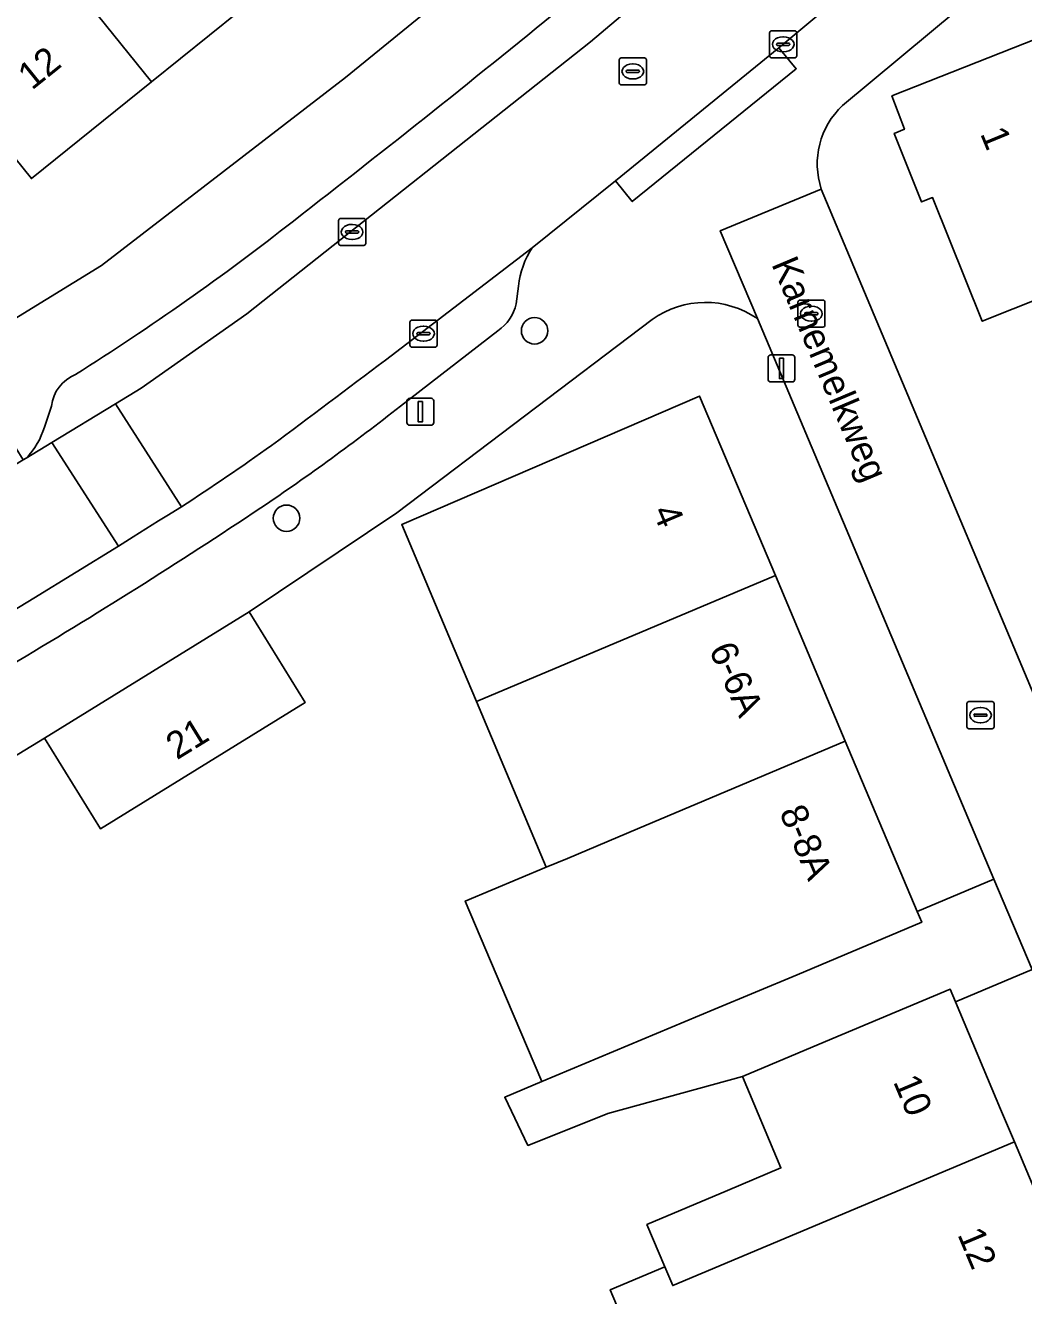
# Model space of a CAD drawing. Extents: x 163008 to 163854, y 382777 to 383982.
# Drawn here: x 163405.85 to 163442.78, y 383743.09 to 383790.12 of the extents above; entities that cross this region are included whole.
import ezdxf

# ---------------------------------------------------------------- set-up
doc = ezdxf.new("R2010")
doc.units = 0
for name, color, linetype in [('IMGEO_Boom', 7, 'Continuous'), ('IMGEO_Erf', 7, 'Continuous'), ('IMGEO_Kolk', 7, 'Continuous'), ('IMGEO_Lichtmast', 7, 'Continuous'), ('IMGEO_Muur', 7, 'Continuous'), ('IMGEO_Openbare_ruimte_label', 7, 'Continuous'), ('IMGEO_Pand', 7, 'Continuous'), ('IMGEO_Pand_nummerreeks', 7, 'Continuous'), ('IMGEO_Parkeervlak_open', 7, 'Continuous'), ('IMGEO_Rijbaan_lokaal_open', 7, 'Continuous'), ('IMGEO_Rioolput', 7, 'Continuous'), ('IMGEO_Voetpad_open', 7, 'Continuous')]:
    doc.layers.add(name, color=color, linetype=linetype)

msp = doc.modelspace()

# ---------------------------------------------------------------- linework, layer by layer
at = {"layer": 'IMGEO_Boom'}
for centre in [(163424.689, 383778.815), (163415.508, 383771.875)]:
    msp.add_circle(centre, 0.489, dxfattribs=at)
at = {"layer": 'IMGEO_Erf'}
for points in [[(163402.507, 383777.454), (163408.658, 383781.229), (163417.686, 383788.196), (163426.183, 383795.121), (163434.654, 383802.288), (163434.783, 383802.404), (163432.151, 383805.471), (163427.703, 383801.887), (163423.405, 383798.423), (163419.108, 383794.96), (163414.81, 383791.496), (163410.512, 383788.032), (163406.067, 383784.449), (163402.929, 383788.343)], [(163442.516, 383792.524), (163436.085, 383787.156)], [(163435.299, 383784.061), (163444.875, 383761.26)], [(163429.038, 383779.239), (163419.588, 383772.073), (163414.13, 383768.414), (163416.203, 383765.053), (163408.619, 383760.376), (163406.546, 383763.737), (163384.042, 383750), (163369.221, 383741.065), (163336.122, 383724.213)], [(163428.734, 383740.363), (163427.491, 383743.311), (163429.505, 383744.16), (163428.844, 383745.724), (163431.824, 383746.983), (163433.807, 383747.821), (163432.387, 383751.206), (163427.395, 383749.839), (163425.402, 383749.039), (163424.44, 383748.654), (163423.583, 383750.439), (163424.956, 383751.015), (163423.651, 383754.094), (163422.124, 383757.7), (163425.12, 383758.954), (163422.533, 383765.09), (163421.713, 383767.035), (163419.77, 383771.641), (163430.797, 383776.399), (163433.598, 383769.758), (163436.186, 383763.62), (163438.845, 383757.315), (163441.686, 383758.513), (163432.933, 383779.266)], [(163461.602, 383711.293), (163445.277, 383750), (163443.099, 383755.163), (163440.259, 383753.974), (163441.931, 383750), (163442.443, 383748.782), (163444.826, 383743.12), (163440.22, 383741.175)]]:
    msp.add_lwpolyline(points, dxfattribs=at)
msp.add_lwpolyline([(163445.901, 383781.018), (163441.255, 383779.168), (163439.417, 383783.745), (163439.004, 383783.586), (163437.997, 383786.123), (163438.375, 383786.279), (163437.909, 383787.514), (163443.289, 383789.641), (163445.156, 383785.003), (163446.641, 383781.312)], close=True, dxfattribs=at)
for centre, radius, start, end in [((163438.121, 383784.992), 2.972, 133.2549, 198.2462), ((163431.005, 383776.474), 3.393, 55.3727, 125.4216)]:
    msp.add_arc(centre, radius, start, end, dxfattribs=at)
at = {"layer": 'IMGEO_Kolk'}
for p, q in [((163433.387, 383788.995), (163433.387, 383789.847)), ((163433.462, 383789.921), (163434.314, 383789.921)), ((163434.388, 383789.847), (163434.388, 383788.995)), ((163433.646, 383789.415), (163433.646, 383789.427)), ((163434.084, 383789.378), (163433.686, 383789.378)), ((163433.689, 383789.464), (163434.087, 383789.464)), ((163433.875, 383789.701), (163433.9, 383789.701)), ((163434.13, 383789.427), (163434.13, 383789.415)), ((163434.314, 383788.921), (163433.462, 383788.921)), ((163433.898, 383789.141), (163433.873, 383789.141)), ((163417.436, 383782.049), (163417.436, 383782.901)), ((163417.511, 383782.975), (163418.363, 383782.975)), ((163417.924, 383782.755), (163417.949, 383782.755)), ((163418.437, 383782.901), (163418.437, 383782.049)), ((163417.695, 383782.469), (163417.695, 383782.481)), ((163418.133, 383782.432), (163417.735, 383782.432)), ((163417.738, 383782.518), (163418.136, 383782.518)), ((163417.947, 383782.195), (163417.922, 383782.195)), ((163418.179, 383782.481), (163418.179, 383782.469)), ((163418.363, 383781.975), (163417.511, 383781.975)), ((163434.433, 383779.024), (163434.433, 383779.876)), ((163434.508, 383779.95), (163435.36, 383779.95)), ((163435.434, 383779.876), (163435.434, 383779.024)), ((163434.692, 383779.444), (163434.692, 383779.456)), ((163435.13, 383779.407), (163434.732, 383779.407)), ((163434.735, 383779.493), (163435.133, 383779.493)), ((163434.921, 383779.73), (163434.946, 383779.73)), ((163435.176, 383779.456), (163435.176, 383779.444)), ((163420.077, 383778.283), (163420.077, 383779.135)), ((163420.152, 383779.209), (163421.004, 383779.209)), ((163420.565, 383778.989), (163420.59, 383778.989)), ((163421.078, 383779.135), (163421.078, 383778.283)), ((163435.36, 383778.95), (163434.508, 383778.95)), ((163434.944, 383779.17), (163434.919, 383779.17)), ((163420.336, 383778.703), (163420.336, 383778.715)), ((163420.774, 383778.666), (163420.376, 383778.666)), ((163420.379, 383778.752), (163420.777, 383778.752)), ((163420.588, 383778.429), (163420.563, 383778.429)), ((163420.82, 383778.715), (163420.82, 383778.703)), ((163421.004, 383778.209), (163420.152, 383778.209)), ((163440.689, 383764.158), (163440.689, 383765.01)), ((163440.764, 383765.084), (163441.616, 383765.084)), ((163441.177, 383764.864), (163441.202, 383764.864)), ((163441.69, 383765.01), (163441.69, 383764.158)), ((163440.948, 383764.578), (163440.948, 383764.59)), ((163441.386, 383764.541), (163440.988, 383764.541)), ((163440.991, 383764.627), (163441.389, 383764.627)), ((163441.432, 383764.59), (163441.432, 383764.578)), ((163441.616, 383764.084), (163440.764, 383764.084)), ((163441.2, 383764.304), (163441.175, 383764.304))]:
    msp.add_line(p, q, dxfattribs=at)
for points in [[(163433.387, 383788.995), (163433.387, 383789.847)], [(163433.462, 383789.921), (163434.314, 383789.921)], [(163434.388, 383789.847), (163434.388, 383788.995)], [(163434.314, 383788.921), (163433.462, 383788.921)], [(163417.436, 383782.049), (163417.436, 383782.901)], [(163417.511, 383782.975), (163418.363, 383782.975)], [(163418.437, 383782.901), (163418.437, 383782.049)], [(163418.363, 383781.975), (163417.511, 383781.975)], [(163434.433, 383779.024), (163434.433, 383779.876)], [(163434.508, 383779.95), (163435.36, 383779.95)], [(163435.434, 383779.876), (163435.434, 383779.024)], [(163420.077, 383778.283), (163420.077, 383779.135)], [(163420.152, 383779.209), (163421.004, 383779.209)], [(163421.078, 383779.135), (163421.078, 383778.283)], [(163435.36, 383778.95), (163434.508, 383778.95)], [(163421.004, 383778.209), (163420.152, 383778.209)], [(163440.689, 383764.158), (163440.689, 383765.01)], [(163440.764, 383765.084), (163441.616, 383765.084)], [(163441.69, 383765.01), (163441.69, 383764.158)], [(163441.616, 383764.084), (163440.764, 383764.084)]]:
    msp.add_lwpolyline(points, dxfattribs=at)
for centre, radius, start, end in [((163433.464, 383789.845), 0.0765, 91.552, 178.448), ((163433.464, 383789.845), 0.0765, 91.552, 178.448), ((163434.312, 383789.845), 0.0765, 1.552, 88.448), ((163434.312, 383789.845), 0.0765, 1.552, 88.448), ((163433.686, 383789.424), 0.0403, 85.8775, 175.7526), ((163433.683, 383789.414), 0.0366, 178.938, 274.7102), ((163434.087, 383789.421), 0.043, 264.8664, 352.4533), ((163434.091, 383789.426), 0.0386, 1.7309, 96.639), ((163433.464, 383788.997), 0.0765, 181.552, 268.448), ((163433.464, 383788.997), 0.0765, 181.552, 268.448), ((163434.312, 383788.997), 0.0765, 271.552, 358.448), ((163434.312, 383788.997), 0.0765, 271.552, 358.448), ((163417.513, 383782.899), 0.0765, 91.552, 178.448), ((163417.513, 383782.899), 0.0765, 91.552, 178.448), ((163418.361, 383782.899), 0.0765, 1.552, 88.448), ((163418.361, 383782.899), 0.0765, 1.552, 88.448), ((163417.735, 383782.478), 0.0403, 85.8775, 175.7526), ((163417.732, 383782.468), 0.0366, 178.938, 274.7102), ((163418.136, 383782.475), 0.043, 264.8664, 352.4533), ((163418.14, 383782.48), 0.0386, 1.7309, 96.639), ((163417.513, 383782.051), 0.0765, 181.552, 268.448), ((163417.513, 383782.051), 0.0765, 181.552, 268.448), ((163418.361, 383782.051), 0.0765, 271.552, 358.448), ((163418.361, 383782.051), 0.0765, 271.552, 358.448), ((163434.51, 383779.874), 0.0765, 91.552, 178.448), ((163434.51, 383779.874), 0.0765, 91.552, 178.448), ((163435.358, 383779.874), 0.0765, 1.552, 88.448), ((163435.358, 383779.874), 0.0765, 1.552, 88.448), ((163434.732, 383779.453), 0.0403, 85.8775, 175.7526), ((163434.729, 383779.443), 0.0366, 178.938, 274.7102), ((163435.133, 383779.45), 0.043, 264.8664, 352.4533), ((163435.137, 383779.455), 0.0386, 1.7309, 96.639), ((163420.154, 383779.133), 0.0765, 91.552, 178.448), ((163420.154, 383779.133), 0.0765, 91.552, 178.448), ((163421.002, 383779.133), 0.0765, 1.552, 88.448), ((163421.002, 383779.133), 0.0765, 1.552, 88.448), ((163434.51, 383779.026), 0.0765, 181.552, 268.448), ((163434.51, 383779.026), 0.0765, 181.552, 268.448), ((163435.358, 383779.026), 0.0765, 271.552, 358.448), ((163435.358, 383779.026), 0.0765, 271.552, 358.448), ((163420.376, 383778.712), 0.0403, 85.8775, 175.7526), ((163420.373, 383778.702), 0.0366, 178.938, 274.7102), ((163420.777, 383778.709), 0.043, 264.8664, 352.4533), ((163420.781, 383778.714), 0.0386, 1.7309, 96.639), ((163420.154, 383778.285), 0.0765, 181.552, 268.448), ((163420.154, 383778.285), 0.0765, 181.552, 268.448), ((163421.002, 383778.285), 0.0765, 271.552, 358.448), ((163421.002, 383778.285), 0.0765, 271.552, 358.448), ((163440.766, 383765.008), 0.0765, 91.552, 178.448), ((163440.766, 383765.008), 0.0765, 91.552, 178.448), ((163441.614, 383765.008), 0.0765, 1.552, 88.448), ((163441.614, 383765.008), 0.0765, 1.552, 88.448), ((163440.988, 383764.587), 0.0403, 85.8775, 175.7526), ((163440.985, 383764.577), 0.0366, 178.938, 274.7102), ((163441.389, 383764.584), 0.043, 264.8664, 352.4533), ((163441.393, 383764.589), 0.0386, 1.7309, 96.639), ((163440.766, 383764.16), 0.0765, 181.552, 268.448), ((163440.766, 383764.16), 0.0765, 181.552, 268.448), ((163441.614, 383764.16), 0.0765, 271.552, 358.448), ((163441.614, 383764.16), 0.0765, 271.552, 358.448)]:
    msp.add_arc(centre, radius, start, end, dxfattribs=at)
for centre, major_axis, ratio, start_param, end_param in [((163433.874, 383789.421), (-0.387, 0.002), 0.722429, 4.712389, 7.853982), ((163433.899, 383789.421), (-0.39, 0.002), 0.717154, 1.570796, 4.712389), ((163417.923, 383782.475), (-0.387, 0.002), 0.722429, 4.712389, 7.853982), ((163417.948, 383782.475), (-0.39, 0.002), 0.717154, 1.570796, 4.712389), ((163434.92, 383779.45), (-0.387, 0.002), 0.722429, 4.712389, 7.853982), ((163434.945, 383779.45), (-0.39, 0.002), 0.717154, 1.570796, 4.712389), ((163420.564, 383778.709), (-0.387, 0.002), 0.722429, 4.712389, 7.853982), ((163420.589, 383778.709), (-0.39, 0.002), 0.717154, 1.570796, 4.712389), ((163441.176, 383764.584), (-0.387, 0.002), 0.722429, 4.712389, 7.853982), ((163441.201, 383764.584), (-0.39, 0.002), 0.717154, 1.570796, 4.712389)]:
    msp.add_ellipse(centre, major_axis=major_axis, ratio=ratio, start_param=start_param, end_param=end_param, dxfattribs=at)
at = {"layer": 'IMGEO_Lichtmast'}
for p, q in [((163433.328, 383777.023), (163433.328, 383777.823)), ((163433.328, 383777.823), (163433.328, 383777.023)), ((163433.428, 383777.923), (163434.218, 383777.923)), ((163434.218, 383777.923), (163433.428, 383777.923)), ((163434.318, 383777.823), (163434.318, 383777.023)), ((163434.318, 383777.023), (163434.318, 383777.823)), ((163434.218, 383776.923), (163433.428, 383776.923)), ((163433.428, 383776.923), (163434.218, 383776.923)), ((163419.966, 383775.417), (163419.966, 383776.217)), ((163419.966, 383776.217), (163419.966, 383775.417)), ((163420.066, 383776.317), (163420.856, 383776.317)), ((163420.856, 383776.317), (163420.066, 383776.317)), ((163420.956, 383776.217), (163420.956, 383775.417)), ((163420.956, 383775.417), (163420.956, 383776.217)), ((163420.856, 383775.317), (163420.066, 383775.317)), ((163420.066, 383775.317), (163420.856, 383775.317))]:
    msp.add_line(p, q, dxfattribs=at)
for points in [[(163433.748, 383777.798), (163433.898, 383777.798), (163433.898, 383777.048), (163433.748, 383777.048), (163433.748, 383777.798)], [(163420.386, 383776.192), (163420.536, 383776.192), (163420.536, 383775.442), (163420.386, 383775.442), (163420.386, 383776.192)]]:
    msp.add_lwpolyline(points, dxfattribs=at)
for centre, start, end in [((163433.428, 383777.823), 90, 180), ((163433.428, 383777.823), 90, 180), ((163434.218, 383777.823), 0, 90), ((163434.218, 383777.823), 360, 90), ((163433.428, 383777.023), 180, 270), ((163433.428, 383777.023), 180, 270), ((163434.218, 383777.023), 270, 0), ((163434.218, 383777.023), 270, 0), ((163420.066, 383776.217), 90, 180), ((163420.066, 383776.217), 90, 180), ((163420.856, 383776.217), 0, 90), ((163420.856, 383776.217), 360, 90), ((163420.066, 383775.417), 180, 270), ((163420.066, 383775.417), 180, 270), ((163420.856, 383775.417), 270, 0), ((163420.856, 383775.417), 270, 0)]:
    msp.add_arc(centre, 0.1, start, end, dxfattribs=at)
at = {"layer": 'IMGEO_Muur'}
msp.add_lwpolyline([(163419.588, 383772.073), (163414.13, 383768.414)], dxfattribs=at)
at = {"layer": 'IMGEO_Pand'}
for points in [[(163409.393, 383798.217), (163407.025, 383796.309), (163405.204, 383798.569), (163403.273, 383797.013), (163405.095, 383794.753), (163410.512, 383788.032), (163414.81, 383791.496)], [(163405.095, 383794.753), (163400.646, 383791.166), (163402.929, 383788.343), (163406.067, 383784.449), (163410.512, 383788.032)], [(163445.156, 383785.003), (163443.289, 383789.641), (163437.909, 383787.514), (163438.375, 383786.279), (163437.997, 383786.123), (163439.004, 383783.586), (163439.417, 383783.745), (163441.255, 383779.168), (163445.901, 383781.018), (163446.641, 383781.312)], [(163425.905, 383766.513), (163433.598, 383769.758), (163430.797, 383776.399), (163419.77, 383771.641), (163421.713, 383767.035), (163422.533, 383765.09)], [(163433.598, 383769.758), (163425.905, 383766.513), (163422.533, 383765.09), (163425.12, 383758.954), (163425.905, 383759.283), (163428.495, 383760.375), (163436.186, 383763.62)], [(163406.546, 383763.737), (163408.619, 383760.376), (163416.203, 383765.053), (163414.13, 383768.414)], [(163436.186, 383763.62), (163428.495, 383760.375), (163425.905, 383759.283), (163425.12, 383758.954), (163422.124, 383757.7), (163423.651, 383754.094), (163424.956, 383751.015), (163431.327, 383753.69), (163434.406, 383754.974), (163439.013, 383756.917), (163438.845, 383757.315)], [(163441.931, 383750), (163440.259, 383753.974), (163440.062, 383754.443), (163435.455, 383752.5), (163432.387, 383751.206), (163433.807, 383747.821), (163431.824, 383746.983), (163428.844, 383745.724), (163429.505, 383744.16), (163429.8, 383743.463), (163442.443, 383748.782)], [(163442.443, 383748.782), (163429.8, 383743.463), (163429.505, 383744.16), (163427.491, 383743.311), (163428.734, 383740.363), (163431.498, 383741.528), (163432.939, 383738.11), (163437.306, 383739.944), (163440.22, 383741.175), (163444.826, 383743.12)]]:
    msp.add_lwpolyline(points, close=True, dxfattribs=at)
at = {"layer": 'IMGEO_Parkeervlak_open'}
for points in [[(163426.755, 383789.511), (163440.212, 383800.888), (163447.677, 383807.69), (163459.784, 383819.079), (163462.387, 383822.049)], [(163405.874, 383774.101), (163406.826, 383774.68), (163409.179, 383776.11), (163410.126, 383776.685), (163414.038, 383779.443), (163426.755, 383789.511)], [(163424.604, 383781.893), (163419.167, 383777.725)], [(163424.006, 383779.814), (163424.09, 383780.473)], [(163419.722, 383776.022), (163423.322, 383778.819)], [(163406.811, 383776.024), (163406.549, 383775.253)], [(163411.616, 383772.295), (163411.075, 383771.965), (163410.765, 383771.776), (163409.83, 383771.185), (163409.286, 383770.841), (163406.162, 383768.914), (163403.489, 383767.296), (163370.965, 383747.638), (163364.428, 383743.951), (163333.013, 383728.021), (163336.693, 383728.089), (163339.615, 383729.576), (163367.218, 383743.598)]]:
    msp.add_lwpolyline(points, dxfattribs=at)
for centre, radius, start, end in [((163116.478, 384168.928), 488.471, 307.78462, 310.86242), ((163356.609, 383858.22), 95.788, 302.23373, 308.13669), ((163427.31, 383780.11), 3.241, 146.6272, 173.5751), ((163422.451, 383780.15), 1.591, 303.1929, 347.795), ((162785.332, 384619.725), 1053.903, 306.685555, 306.97143), ((163408.229, 383775.871), 1.426, 111.7603, 173.8296), ((163366.807, 383843.238), 85.546, 303.93195, 308.21116), ((163403.822, 383776.077), 2.849, 316.0801, 343.1846), ((163358.926, 383853.185), 96.537, 303.07911, 305.47975), ((163299.373, 383944.941), 207.572, 300.67787, 303.70508)]:
    msp.add_arc(centre, radius, start, end, dxfattribs=at)
at = {"layer": 'IMGEO_Rijbaan_lokaal_open'}
for points in [[(163462.387, 383822.049), (163459.784, 383819.079), (163447.677, 383807.69), (163440.212, 383800.888), (163426.755, 383789.511), (163414.038, 383779.443), (163410.126, 383776.685), (163409.179, 383776.11), (163411.616, 383772.295)], [(163419.167, 383777.725), (163424.604, 383781.893), (163427.688, 383784.366), (163433.726, 383789.292), (163439.214, 383793.884), (163458.972, 383811.97)], [(163444.875, 383761.26), (163435.299, 383784.061), (163431.561, 383782.519), (163432.933, 383779.266), (163441.686, 383758.513), (163443.099, 383755.163), (163445.277, 383750), (163461.602, 383711.293), (163463.715, 383706.284), (163467.757, 383696.699), (163471.458, 383698.277), (163471.118, 383699.002), (163459.027, 383727.812)]]:
    msp.add_lwpolyline(points, dxfattribs=at)
for points in [[(163409.179, 383776.11), (163406.826, 383774.68), (163409.286, 383770.841), (163409.83, 383771.185), (163410.765, 383771.776), (163411.075, 383771.965), (163411.616, 383772.295)], [(163403.489, 383767.296), (163406.162, 383768.914), (163409.286, 383770.841), (163406.826, 383774.68), (163405.874, 383774.101), (163405.765, 383774.035), (163402.519, 383772.077), (163365.93, 383750), (163355.236, 383744.349), (163334.206, 383733.913), (163331.378, 383732.728), (163329.605, 383732.122), (163327.351, 383731.352), (163328.782, 383726.985), (163330.612, 383727.626), (163331.663, 383728.018), (163333.013, 383728.021), (163364.428, 383743.951), (163370.965, 383747.638)]]:
    msp.add_lwpolyline(points, close=True, dxfattribs=at)
for centre, radius, start, end in [((162785.332, 384619.725), 1053.903, 306.685555, 306.97143), ((163358.926, 383853.185), 96.537, 303.07911, 305.47975)]:
    msp.add_arc(centre, radius, start, end, dxfattribs=at)
at = {"layer": 'IMGEO_Rioolput'}
for p, q in [((163427.823, 383787.993), (163427.823, 383788.845)), ((163427.898, 383788.919), (163428.75, 383788.919)), ((163428.824, 383788.845), (163428.824, 383787.993)), ((163428.082, 383788.413), (163428.082, 383788.425)), ((163428.52, 383788.376), (163428.122, 383788.376)), ((163428.125, 383788.462), (163428.523, 383788.462)), ((163428.311, 383788.699), (163428.336, 383788.699)), ((163428.566, 383788.425), (163428.566, 383788.413)), ((163428.75, 383787.919), (163427.898, 383787.919)), ((163428.334, 383788.139), (163428.309, 383788.139))]:
    msp.add_line(p, q, dxfattribs=at)
for points in [[(163427.823, 383787.993), (163427.823, 383788.845)], [(163427.898, 383788.919), (163428.75, 383788.919)], [(163428.824, 383788.845), (163428.824, 383787.993)], [(163428.75, 383787.919), (163427.898, 383787.919)]]:
    msp.add_lwpolyline(points, dxfattribs=at)
for centre, radius, start, end in [((163427.9, 383788.843), 0.0765, 91.552, 178.448), ((163427.9, 383788.843), 0.0765, 91.552, 178.448), ((163428.748, 383788.843), 0.0765, 1.552, 88.448), ((163428.748, 383788.843), 0.0765, 1.552, 88.448), ((163428.122, 383788.422), 0.0403, 85.8775, 175.7526), ((163428.119, 383788.412), 0.0366, 178.938, 274.7102), ((163428.523, 383788.419), 0.043, 264.8664, 352.4533), ((163428.527, 383788.424), 0.0386, 1.7309, 96.639), ((163427.9, 383787.995), 0.0765, 181.552, 268.448), ((163427.9, 383787.995), 0.0765, 181.552, 268.448), ((163428.748, 383787.995), 0.0765, 271.552, 358.448), ((163428.748, 383787.995), 0.0765, 271.552, 358.448)]:
    msp.add_arc(centre, radius, start, end, dxfattribs=at)
for centre, major_axis, ratio, start_param, end_param in [((163428.31, 383788.419), (-0.387, 0.002), 0.722429, 4.712389, 7.853982), ((163428.335, 383788.419), (-0.39, 0.002), 0.717154, 1.570796, 4.712389)]:
    msp.add_ellipse(centre, major_axis=major_axis, ratio=ratio, start_param=start_param, end_param=end_param, dxfattribs=at)
at = {"layer": 'IMGEO_Voetpad_open'}
for points in [[(163457.09, 383823.233), (163453.005, 383819.302), (163451.891, 383820.466), (163451.52, 383820.118), (163449.754, 383818.463), (163449.563, 383818.667), (163447.367, 383816.335), (163445.408, 383814.578), (163445.252, 383814.436), (163442.255, 383811.705), (163442.16, 383811.619), (163442.208, 383811.572), (163441.53, 383810.89), (163441.598, 383810.818), (163439.842, 383809.172), (163438.085, 383807.525), (163434.815, 383804.463), (163435.848, 383803.36), (163434.783, 383802.404), (163434.654, 383802.288), (163426.183, 383795.121), (163417.686, 383788.196), (163408.658, 383781.229), (163402.507, 383777.454)], [(163436.085, 383787.156), (163442.516, 383792.524), (163443.523, 383793.173), (163449.754, 383796.88), (163455.841, 383800.501)], [(163439.214, 383793.884), (163433.726, 383789.292), (163434.374, 383788.518), (163428.301, 383783.598), (163427.688, 383784.366), (163424.604, 383781.893)], [(163432.933, 383779.266), (163431.561, 383782.519), (163435.299, 383784.061)], [(163424.09, 383780.473), (163424.006, 383779.814)], [(163336.122, 383724.213), (163369.221, 383741.065), (163384.042, 383750), (163406.546, 383763.737), (163414.13, 383768.414), (163419.588, 383772.073), (163429.038, 383779.239)], [(163423.322, 383778.819), (163419.722, 383776.022)], [(163406.549, 383775.253), (163406.811, 383776.024)], [(163402.519, 383772.077), (163402.305, 383772.517), (163405.501, 383774.459), (163405.765, 383774.035), (163405.874, 383774.101)]]:
    msp.add_lwpolyline(points, dxfattribs=at)
for points in [[(163427.688, 383784.366), (163428.301, 383783.598), (163434.374, 383788.518), (163433.726, 383789.292)], [(163440.062, 383754.443), (163440.259, 383753.974), (163443.099, 383755.163), (163441.686, 383758.513), (163438.845, 383757.315), (163439.013, 383756.917), (163434.406, 383754.974), (163431.327, 383753.69), (163424.956, 383751.015), (163423.583, 383750.439), (163424.44, 383748.654), (163425.402, 383749.039), (163427.395, 383749.839), (163432.387, 383751.206), (163435.455, 383752.5)]]:
    msp.add_lwpolyline(points, close=True, dxfattribs=at)
for centre, radius, start, end in [((163116.478, 384168.928), 488.471, 307.78462, 310.86242), ((163438.121, 383784.992), 2.972, 133.2549, 198.2462), ((163356.609, 383858.22), 95.788, 302.23373, 308.13669), ((163427.31, 383780.11), 3.241, 146.6272, 173.5751), ((163431.005, 383776.474), 3.393, 55.3727, 125.4216), ((163422.451, 383780.15), 1.591, 303.1929, 347.795), ((163408.229, 383775.871), 1.426, 111.7603, 173.8296), ((163366.807, 383843.238), 85.546, 303.93195, 308.21116), ((163403.822, 383776.077), 2.849, 316.0801, 343.1846), ((163299.373, 383944.941), 207.572, 300.67787, 303.70508)]:
    msp.add_arc(centre, radius, start, end, dxfattribs=at)

# ---------------------------------------------------------------- texts
at = {"layer": 'IMGEO_Openbare_ruimte_label'}
msp.add_text('Karnemelkweg', height=1, rotation=292.8976, dxfattribs=at).set_placement((163433.441, 383781.289))
at = {"layer": 'IMGEO_Pand_nummerreeks'}
for s, rotation, p in [('12', 38.8665, (163406.084, 383787.7)), ('1', 292.3528, (163441.166, 383786.119)), ('4', 292.8663, (163429.037, 383772.131)), ('6-6A', 294.0927, (163431.127, 383767.011)), ('21', 31.6618, (163411.452, 383762.91)), ('8-8A', 292.8665, (163433.732, 383760.998)), ('10', 292.8092, (163437.946, 383751.016)), ('12', 292.8183, (163440.325, 383745.36))]:
    msp.add_text(s, height=1, rotation=rotation, dxfattribs=at).set_placement(p)

doc.saveas('drawing.dxf')
